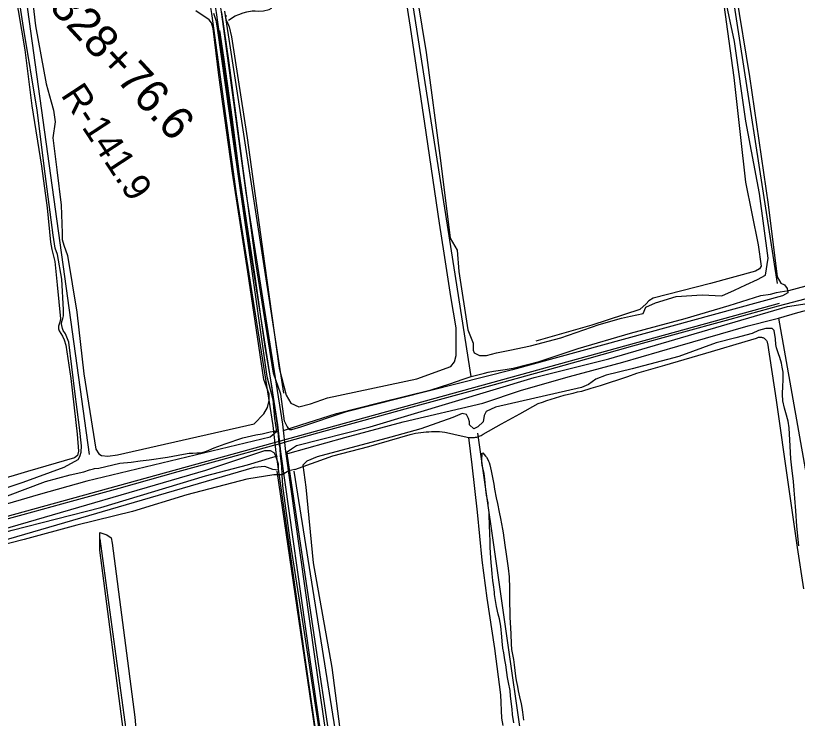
# Model space of a CAD drawing. Extents: x 3477039 to 3515015, y 546746 to 572297.
# Drawn here: x 3509071 to 3511458, y 554310 to 556455 of the extents above; entities that cross this region are included whole.
import ezdxf

# ---------------------------------------------------------------- set-up
doc = ezdxf.new("R2010")
doc.units = 0
for name, color, linetype in [('V-DTCH-CNTR', 7, 'Continuous'), ('V-RAIL-TRAK', 7, 'Continuous'), ('V-RIVR-RANG-IDEN', 7, 'Continuous'), ('V-ROAD-CNTR', 7, 'Continuous'), ('V-SITE-VEGE', 7, 'Continuous'), ('V-SURV-IDEN', 7, 'Continuous'), ('V-TOPO-SHOR', 7, 'Continuous')]:
    doc.layers.add(name, color=color, linetype=linetype)

msp = doc.modelspace()

# ---------------------------------------------------------------- linework, layer by layer
at = {"layer": 'V-DTCH-CNTR'}
msp.add_line((3509696.3, 556397.1), (3509694.4, 556409.7), dxfattribs=at)
for points in [[(3511086.3, 557455.8), (3511125.1, 557207.4), (3511165.5, 556955.8), (3511205.1, 556692.7), (3511233.6, 556488.1), (3511264.3, 556266.8), (3511283.1, 556092.1), (3511299.3, 555946.5), (3511338.7, 555756), (3511347.3, 555690.3), (3511342.6, 555682.7), (3511329.9, 555675.2), (3511193.2, 555637.1), (3511017.4, 555592.6), (3511004.5, 555584.2), (3510996.4, 555575.5), (3510977, 555557.9), (3510830.1, 555510.1), (3510659.1, 555461.1)], [(3509721.3, 556441.8), (3509741.8, 556454.6), (3509752.6, 556459.1), (3509766, 556463.6), (3509777.6, 556466.8), (3509793.2, 556469.7), (3509802.9, 556470.2), (3509812.6, 556469.3), (3509827.9, 556469.5), (3509845.5, 556473.9), (3509852.5, 556478.5), (3509857.4, 556490.6), (3509840.9, 556623.6), (3509831.6, 556696.6)], [(3509069, 556532.2), (3509099.1, 556350.8), (3509120.5, 556179.4), (3509150.2, 555995.3), (3509167.4, 555868.6), (3509177.9, 555764.1), (3509182.2, 555741.7), (3509190.7, 555705.2), (3509198.4, 555633.3), (3509208.2, 555529.5), (3509206.3, 555520), (3509202.5, 555507.8), (3509202.2, 555498.8), (3509204.3, 555492.8), (3509208.9, 555485), (3509214.6, 555476.6), (3509219.6, 555465.8), (3509224.3, 555449.4), (3509239.4, 555347.4), (3509259.2, 555177.4), (3509263.3, 555126.2), (3509260, 555112.6), (3509251.4, 555105), (3509107.8, 555063.4), (3508908.7, 555005)], [(3510019, 554138.3), (3509986.4, 554350.1), (3509963.1, 554506), (3509940.5, 554651.6), (3509910.6, 554845.5), (3509887.4, 555020.1), (3509884.9, 555053.9), (3509884.3, 555080.1), (3509879.7, 555111.1), (3509879.1, 555134.6), (3509876, 555148.6), (3509872.1, 555196.9), (3509853.5, 555325.3), (3509833.5, 555443.9), (3509803, 555658.5), (3509778.4, 555816.5), (3509755.1, 555971.8), (3509732, 556145.6), (3509707.4, 556320.9), (3509696.3, 556397.1)], [(3510275.8, 555177.1), (3510283.8, 555178.9), (3510291.9, 555180.5), (3510300, 555181.9), (3510308.1, 555183.1), (3510316.3, 555184), (3510324.5, 555184.8), (3510332.7, 555185.3), (3510340.9, 555185.6), (3510349.1, 555185.7), (3510357.3, 555185.7), (3510365.6, 555185.4), (3510373.8, 555184.9), (3510382, 555184.1), (3510395.5, 555180.6), (3510409.1, 555177.3), (3510422.7, 555174.2), (3510436.4, 555171.3), (3510450.1, 555168.6), (3510453.7, 555167.9), (3510457.4, 555167.3), (3510461, 555167.1), (3510464.7, 555167), (3510468.4, 555167.1), (3510472, 555167.5), (3510475.6, 555168.1), (3510479.2, 555168.9), (3510482.7, 555169.9), (3510486.2, 555171.1), (3510489.6, 555172.5), (3510492.9, 555174.1), (3510496.1, 555176), (3510499.1, 555178), (3510554.9, 555208.9), (3510610.7, 555239.9), (3510666.5, 555270.8), (3510679.6, 555275.6), (3510692.8, 555280.1), (3510706, 555284.5), (3510719.3, 555288.7), (3510732.7, 555292.6), (3510746.2, 555296.4), (3510759.7, 555299.9), (3510773.2, 555303.3), (3510786.8, 555306.4), (3510800.4, 555309.3), (3510828.6, 555317.8), (3510856.7, 555326.5), (3510884.7, 555335.4), (3510912.6, 555344.6), (3510940.5, 555353.9), (3510968.3, 555363.5), (3511053.2, 555388.6), (3511196.2, 555430.5), (3511298.4, 555460.9), (3511333.6, 555471.1), (3511335.5, 555472.1), (3511337.5, 555472.8), (3511339.6, 555473.4), (3511341.7, 555473.8), (3511343.9, 555474), (3511346, 555473.9), (3511348.2, 555473.7), (3511350.3, 555473.2), (3511352.3, 555472.6), (3511354.3, 555471.7), (3511356.2, 555470.7), (3511358, 555469.5), (3511359.6, 555468.1), (3511361.1, 555466.6), (3511362.5, 555464.9), (3511363.7, 555463.1), (3511364.7, 555461.2), (3511365.5, 555459.2), (3511366.2, 555457.2), (3511366.6, 555455), (3511393.2, 555281.2), (3511429.7, 555024.5), (3511457.5, 554832), (3511476.8, 554705.7)], [(3509923.6, 555070.2), (3510039.6, 555111.6), (3510150.1, 555139.9), (3510275.8, 555177.1)], [(3510453.7, 555167.9), (3510463.6, 555083.9), (3510480.7, 554939.7), (3510494.8, 554792.6), (3510510.3, 554677.4), (3510533.3, 554523.7), (3510551.8, 554381.6), (3510554.6, 554310.4), (3510559.1, 554288.5)], [(3509923.6, 555070.2), (3509905.6, 555065.5), (3509884.9, 555053.9), (3509860, 555053.3), (3509777.6, 555040), (3509593.4, 554992.6), (3509427.9, 554941.7), (3509257.6, 554900.4), (3509097.6, 554855.7), (3508929.4, 554813.8)]]:
    msp.add_lwpolyline(points, dxfattribs=at)
at = {"layer": 'V-RAIL-TRAK'}
msp.add_lwpolyline([(3508966.3, 554897.9), (3509093.7, 554932.5), (3509241.7, 554973.3), (3509387, 555012.4), (3509567, 555063.4), (3509697.4, 555099.8), (3509859.3, 555144.3), (3509876, 555148.6), (3509906.8, 555157.5), (3510012, 555186.5), (3510135.5, 555220.6), (3510260.3, 555254.5), (3510376.1, 555286.6), (3510533.2, 555329.6), (3510676.9, 555369.4), (3510815.3, 555408), (3510955.6, 555446.8), (3511089.2, 555483.9), (3511252.7, 555529.1), (3511400.8, 555569.5), (3511567.5, 555613.4)], dxfattribs=at)
at = {"layer": 'V-ROAD-CNTR'}
for points in [[(3509638.5, 556646.1), (3509669, 556462.1), (3509744.4, 555911.4), (3509856.2, 555204.5), (3509865.5, 555121.5), (3509954, 554494.8), (3510148.3, 553158), (3510287.9, 552281.3)], [(3509653.3, 556648.5), (3509683.8, 556464.3), (3509759.3, 555913.6), (3509871.1, 555206.5), (3509880.3, 555123.4), (3509968.9, 554496.9), (3510163.2, 553160.3), (3510302.7, 552283.7)], [(3509668.1, 556651), (3509698.6, 556466.5), (3509774.1, 555915.8), (3509886, 555208.5), (3509895.2, 555125.2), (3509983.7, 554499), (3510178, 553162.5), (3510317.6, 552286)], [(3504816.8, 553769.9), (3505378.2, 553914.4), (3507562.3, 554518.8), (3509879.4, 555157.8), (3511403.2, 555578)]]:
    msp.add_lwpolyline(points, dxfattribs=at)
at = {"layer": 'V-SITE-VEGE'}
for p, q in [((3510882.4, 555407.9), (3511428, 555567.7)), ((3511428, 555567.7), (3511524.5, 555582)), ((3511339.4, 555494.1), (3511320.5, 555484.7)), ((3511361.6, 555500.5), (3511339.4, 555494.1)), ((3511380.6, 555500.5), (3511361.6, 555500.5)), ((3511386.9, 555494.1), (3511380.6, 555500.5)), ((3511391.4, 555468.9), (3511386.9, 555494.1)), ((3511269.9, 555472), (3511209.8, 555456.2)), ((3511320.5, 555484.7), (3511269.9, 555472)), ((3511392.1, 555451.8), (3511391.4, 555468.9)), ((3511209.8, 555456.2), (3511095.9, 555415)), ((3511394.5, 555440.7), (3511392.1, 555451.8)), ((3511400.1, 555422.8), (3511394.5, 555440.7)), ((3511404.7, 555411.4), (3511400.1, 555422.8)), ((3510654.7, 555351), (3510882.4, 555407.9)), ((3511095.9, 555415), (3510953.6, 555377.1)), ((3511409.7, 555394.5), (3511404.7, 555411.4)), ((3511412.1, 555382), (3511409.7, 555394.5)), ((3510953.6, 555377.1), (3510874.5, 555358.1)), ((3511414.2, 555367.4), (3511412.1, 555382)), ((3510153.4, 555199.9), (3510654.7, 555351)), ((3510842.9, 555345.4), (3510820.8, 555329.6)), ((3510874.5, 555358.1), (3510842.9, 555345.4)), ((3511414.8, 555340.6), (3511414.2, 555367.4)), ((3510820.8, 555329.6), (3510798.6, 555320.1)), ((3511412.8, 555298.4), (3511414, 555325.9)), ((3511414, 555325.9), (3511414.8, 555340.6)), ((3510798.6, 555320.1), (3510536.1, 555260)), ((3511413.8, 555279.5), (3511412.8, 555298.4)), ((3511419.1, 555256.6), (3511413.8, 555279.5)), ((3510536.1, 555260), (3510507.6, 555247.3)), ((3511422.9, 555242.3), (3511419.1, 555256.6)), ((3510406.4, 555228.3), (3510308.4, 555193.5)), ((3510434.9, 555241), (3510406.4, 555228.3)), ((3510447.6, 555237.8), (3510434.9, 555241)), ((3510453.9, 555225.2), (3510447.6, 555237.8)), ((3510501.3, 555234.7), (3510498.2, 555215.7)), ((3510507.6, 555247.3), (3510501.3, 555234.7)), ((3511430, 555217.2), (3511422.9, 555242.3)), ((3510457, 555215.7), (3510453.9, 555225.2)), ((3510457, 555206.2), (3510457, 555215.7)), ((3510469.7, 555193.5), (3510457, 555206.2)), ((3510498.2, 555215.7), (3510482.3, 555199.9)), ((3511433.1, 555196.8), (3511430, 555217.2)), ((3509928.9, 555142.9), (3510153.4, 555199.9)), ((3510308.4, 555193.5), (3510216.7, 555168.2)), ((3510482.3, 555199.9), (3510469.7, 555193.5)), ((3511435.7, 555140.7), (3511433.1, 555196.8)), ((3510216.7, 555168.2), (3509992.1, 555108.1)), ((3509900.4, 555123.9), (3509913.1, 555133.4)), ((3509913.1, 555133.4), (3509928.9, 555142.9)), ((3511438, 555102.8), (3511435.7, 555140.7)), ((3509900.4, 555117.6), (3509900.4, 555123.9)), ((3509985.8, 554544.8), (3509900.4, 555117.6)), ((3509992.1, 555108.1), (3509960.5, 555095.4)), ((3510495.1, 555104.2), (3510495.5, 555112.7)), ((3510495.5, 555119.9), (3510497.6, 555120.2)), ((3510495.5, 555112.7), (3510495.5, 555119.9)), ((3510497.6, 555120.2), (3510506.2, 555110.5)), ((3510506.2, 555110.5), (3510508.7, 555107.3)), ((3510508.7, 555107.3), (3510514.3, 555098)), ((3509960.5, 555095.4), (3509947.8, 555082.8)), ((3509947.8, 555082.8), (3509957.3, 555016.3)), ((3510495, 555090.9), (3510495.1, 555104.2)), ((3510496, 555083.1), (3510495, 555090.9)), ((3510501.3, 555058), (3510496, 555083.1)), ((3510514.3, 555098), (3510515, 555095.5)), ((3510515, 555095.5), (3510516.8, 555091.6)), ((3510516.8, 555091.6), (3510518.6, 555084.4)), ((3510518.6, 555084.4), (3510523.5, 555066.2)), ((3511441.1, 555074.6), (3511438, 555102.8)), ((3510523.5, 555066.2), (3510526.6, 555050.4)), ((3511445.9, 555033.5), (3511441.1, 555074.6)), ((3510503.7, 555040.9), (3510501.3, 555058)), ((3510504.4, 555028.7), (3510503.7, 555040.9)), ((3510526.6, 555050.4), (3510531.5, 555025)), ((3509957.3, 555016.3), (3509979.5, 554785.3)), ((3510506.8, 555008), (3510504.4, 555028.7)), ((3510531.5, 555025), (3510532.9, 555009.7)), ((3511448.3, 555006.7), (3511445.9, 555033.5)), ((3510509.2, 554991.9), (3510506.8, 555008)), ((3510513.8, 554967.6), (3510509.2, 554991.9)), ((3510532.9, 555009.7), (3510538.5, 554983.5)), ((3511450.7, 554982), (3511448.3, 555006.7)), ((3510514.4, 554960.4), (3510513.8, 554967.6)), ((3510538.5, 554983.5), (3510542, 554966)), ((3510542, 554966), (3510547.9, 554939.6)), ((3511453.8, 554943.8), (3511450.7, 554982)), ((3510516.9, 554939), (3510514.4, 554960.4)), ((3510547.9, 554939.6), (3510552.1, 554919.9)), ((3511456.4, 554896.6), (3511453.8, 554943.8)), ((3510517.5, 554925), (3510516.9, 554939)), ((3510517.8, 554905.4), (3510517.5, 554925)), ((3510552.1, 554919.9), (3510557.7, 554888.1)), ((3510519.4, 554868.9), (3510517.8, 554905.4)), ((3511462.2, 554836.9), (3511456.4, 554896.6)), ((3509328, 554867.6), (3509328, 554877.1)), ((3509328, 554877.1), (3509350.1, 554870.8)), ((3509350.1, 554870.8), (3509362.7, 554861.3)), ((3510519.7, 554855), (3510519.4, 554868.9)), ((3510557.7, 554888.1), (3510559.8, 554877)), ((3510559.8, 554877), (3510564.6, 554839.1)), ((3509328, 554848.6), (3509328, 554867.6)), ((3509328, 554823.3), (3509328, 554848.6)), ((3509362.7, 554861.3), (3509365.9, 554845.4)), ((3509365.9, 554845.4), (3509435.5, 554313.8)), ((3510520, 554832.8), (3510519.7, 554855)), ((3509467.1, 553756.9), (3509328, 554823.3)), ((3510521.6, 554798.9), (3510520, 554832.8)), ((3510564.6, 554839.1), (3510568.5, 554811.2)), ((3510523, 554785.7), (3510521.6, 554798.9)), ((3510568.5, 554811.2), (3510575.4, 554768.6)), ((3509979.5, 554785.3), (3510036.4, 554465.7)), ((3510524.7, 554764.9), (3510523, 554785.7)), ((3510526.4, 554751.3), (3510524.7, 554764.9)), ((3510528.1, 554731), (3510526.4, 554751.3)), ((3510575.4, 554768.6), (3510577.8, 554742.5)), ((3510529.8, 554717.4), (3510528.1, 554731)), ((3510577.8, 554742.5), (3510578.7, 554706.4)), ((3510533.3, 554695.2), (3510529.8, 554717.4)), ((3510578.7, 554706.4), (3510578.9, 554680.4)), ((3510533.6, 554688.1), (3510533.3, 554695.2)), ((3510539.9, 554651.2), (3510533.6, 554688.1)), ((3510578.9, 554680.4), (3510579.7, 554618.2)), ((3510544.8, 554628), (3510539.9, 554651.2)), ((3510548.3, 554613.7), (3510544.8, 554628)), ((3510552.5, 554591.5), (3510548.3, 554613.7)), ((3510579.7, 554618.2), (3510582.1, 554586.7)), ((3510555.9, 554558.6), (3510552.5, 554591.5)), ((3510582.1, 554586.7), (3510583.1, 554567.1)), ((3510556.6, 554546.1), (3510555.9, 554558.6)), ((3510583.1, 554567.1), (3510584.4, 554537.4)), ((3510080.7, 553911.9), (3509985.8, 554544.8)), ((3510559, 554524.3), (3510556.6, 554546.1)), ((3510584.4, 554537.4), (3510585.5, 554520.1)), ((3510561.8, 554510.7), (3510559, 554524.3)), ((3510564.9, 554488.5), (3510561.8, 554510.7)), ((3510585.5, 554520.1), (3510589.2, 554500.2)), ((3510567.7, 554473.5), (3510564.9, 554488.5)), ((3510589.2, 554500.2), (3510591.3, 554489.9)), ((3510591.3, 554489.9), (3510593.8, 554473.8)), ((3510036.4, 554465.7), (3510068, 554222)), ((3510570.8, 554449.9), (3510567.7, 554473.5)), ((3510593.8, 554473.8), (3510597.5, 554439.1)), ((3510573.2, 554435.3), (3510570.8, 554449.9)), ((3510597.5, 554439.1), (3510599.6, 554426.2)), ((3510576.4, 554419.5), (3510573.2, 554435.3)), ((3510580.9, 554395.2), (3510576.4, 554419.5)), ((3510599.6, 554426.2), (3510603.1, 554407.3)), ((3510582.6, 554378), (3510580.9, 554395.2)), ((3510603.1, 554407.3), (3510605.9, 554394.7)), ((3510605.9, 554394.7), (3510609.8, 554376.1)), ((3510587.1, 554338), (3510582.6, 554378)), ((3510609.8, 554376.1), (3510615, 554354.3)), ((3510615, 554354.3), (3510616.8, 554343.6)), ((3510616.8, 554343.6), (3510618.8, 554328.6)), ((3510588.4, 554321.9), (3510587.1, 554338)), ((3510591.9, 554296.2), (3510588.4, 554321.9)), ((3510618.8, 554328.6), (3510621.6, 554304.3)), ((3509435.5, 554313.8), (3509445, 554190.4))]:
    msp.add_line(p, q, dxfattribs=at)
for points in [[(3508908, 554969), (3509094.6, 555031), (3509219.8, 555076.7), (3509262.5, 555100.5), (3509266.8, 555109), (3509271.2, 555122.9), (3509272.1, 555142.2), (3509266.6, 555198), (3509252.1, 555308), (3509233.6, 555458.3), (3509223.7, 555484.3), (3509216.7, 555493.6), (3509214.1, 555499.8), (3509211.8, 555509.1), (3509211.1, 555514.1), (3509212.6, 555521.1), (3509215, 555530.4), (3509217.8, 555538.9), (3509217.1, 555557.1), (3509211.8, 555651.1), (3509198.7, 555725.9), (3509191.5, 555745.3), (3509185.5, 555785.6), (3509161.8, 555972.7), (3509137.3, 556166.7), (3509095, 556418.5), (3509059.5, 556650.6)], [(3509105.6, 556653.8), (3509132.2, 556423.7), (3509164.1, 556246.7), (3509179.3, 556191.6), (3509186.9, 556166.4), (3509192.1, 556131.2), (3509184.5, 556082.5), (3509196.7, 555984.1), (3509210.4, 555876.8), (3509213.4, 555791.6), (3509213.7, 555772.3), (3509218.2, 555754.8), (3509229.3, 555722.7), (3509258.1, 555550.3), (3509279.5, 555362), (3509316.5, 555131.5), (3509325.3, 555117.9), (3509333.4, 555112.9), (3509352.4, 555110.8), (3509382.2, 555114.1)], [(3509714.5, 556455.7), (3509712.1, 556449.5), (3509712.9, 556444.5), (3509716.3, 556435.9), (3509719, 556430.9), (3509722.8, 556421.2), (3509730, 556391), (3509777.8, 556081.8), (3509830.6, 555698.4), (3509875.6, 555379.6), (3509897.3, 555297.1), (3509911, 555272.5), (3509935.6, 555261.6), (3509971.1, 555269.8), (3510023, 555288.9), (3510296.1, 555346.3), (3510399.8, 555384.5), (3510410.8, 555398.2), (3510416.2, 555417.3), (3510416.2, 555502), (3510399.8, 555597.7), (3510379.6, 555729.7), (3510365.4, 555821.5), (3510320.6, 556126.4), (3510276.6, 556420), (3510245.3, 556621.4)], [(3510284.2, 556591), (3510325, 556342.3), (3510368.4, 556012.7), (3510398.4, 555776.1), (3510419, 555739.7), (3510424.4, 555674.2), (3510451.7, 555496.6), (3510468.1, 555455.6), (3510468.1, 555433.7), (3510470.8, 555425.5), (3510487.2, 555417.3), (3510509.1, 555417.3), (3510539.1, 555425.5), (3510580.1, 555433.7), (3510642.9, 555447.4), (3510735.7, 555472), (3510853.2, 555512.9), (3510921.4, 555532.1), (3510948.8, 555537.5), (3510987, 555545.7), (3510995.2, 555564.9), (3511025.2, 555578.5), (3511088, 555597.7), (3511167.2, 555603.1), (3511227.3, 555600.4), (3511265.6, 555616.8), (3511301.1, 555633.2), (3511336.6, 555649.6), (3511361.1, 555663.2), (3511369.3, 555715.1), (3511342, 555911.9), (3511301.1, 556133.2), (3511265.6, 556376.4), (3511237, 556515.6)], [(3511270.3, 556524.7), (3511312, 556269.8), (3511369.3, 555879.1), (3511396.6, 555657.8), (3511407.6, 555638.6), (3511418.5, 555633.2), (3511426.7, 555622.2), (3511429.4, 555608.6), (3511413, 555600.4), (3510588.3, 555373.6), (3510077.6, 555245.2), (3509941, 555198.7), (3509913.7, 555190.5), (3509908.3, 555190.5), (3509900.1, 555201.5), (3509891.9, 555217.8), (3509881, 555299.8), (3509858.1, 555363.8), (3509804.7, 555701.2), (3509764.9, 555996), (3509722.9, 556310.9), (3509701, 556464.7)], [(3509382.2, 555114.1), (3509799, 555209.6), (3509829.1, 555239.7), (3509840, 555258.8), (3509845.5, 555280.7), (3509845.5, 555299.8), (3509829.4, 555345), (3509780.1, 555673.5), (3509733.8, 555974.1), (3509691.8, 556273.9), (3509674.8, 556415.7), (3509669.4, 556433.5), (3509662.5, 556442), (3509621.3, 556469.4)], [(3509675.4, 556462.9), (3509682.6, 556441.2), (3509686.4, 556416.7), (3509736.6, 556064.3), (3509781.7, 555746.2), (3509838.3, 555354.2), (3509856.4, 555283.4), (3509861.8, 555226), (3509867.3, 555185.1), (3509848.2, 555168.7), (3509288.4, 555034.7), (3509140.3, 554993), (3508789.2, 554889.9)], [(3509030.2, 554886.5), (3509651.6, 555067.6), (3509831.8, 555127.7), (3509848.2, 555127.7), (3509859.1, 555122.2), (3509864.6, 555111.3), (3509872.8, 555086.7), (3509872.8, 555067.6), (3509856.4, 555070.3), (3509831.8, 555078.5), (3509799, 555075.8), (3508853.3, 554799.9)]]:
    msp.add_lwpolyline(points, dxfattribs=at)
at = {"layer": 'V-TOPO-SHOR'}
for p, q in [((3509077.1, 556694.5), (3509296.2, 555115.8)), ((3509708.6, 556469), (3509889, 555302.7)), ((3509328.4, 554858.1), (3509679.2, 552276.7))]:
    msp.add_line(p, q, dxfattribs=at)
for points in [[(3510275.6, 557783.5), (3510765.3, 558253.9), (3510958.6, 558460.1), (3511248.6, 556591.4), (3511396.8, 555637.8)], [(3510461.9, 555353.5), (3510140.3, 557409.8), (3510101.6, 557622.4), (3510249.8, 557757.7)], [(3509889, 555188.4), (3509907.5, 555194.8), (3509941.9, 555206.3), (3510051.1, 555240.6), (3510182.7, 555274.4), (3510340, 555312.5), (3510397.3, 555331.8), (3510437.8, 555346), (3510461.9, 555353.5), (3510481.9, 555359.2), (3510502.4, 555364.1), (3510514.2, 555367.2), (3510530, 555370.1), (3510552, 555373.2), (3510565.5, 555374.9), (3510589.9, 555379.1), (3510669.4, 555399.8), (3510788.9, 555439), (3510949, 555485.9), (3511115.4, 555531), (3511249.3, 555570.7), (3511346, 555600.6), (3511375.6, 555605.4), (3511394.7, 555610.3), (3511405.8, 555612), (3511432.2, 555616.2), (3511485.1, 555630.9)], [(3509902, 555118.5), (3510076.7, 555167.9), (3510254.4, 555215.3), (3510498, 555271.8), (3510615.9, 555312.4), (3510762.2, 555354), (3510925.1, 555397.3), (3511093.4, 555446.7), (3511307.5, 555507.9), (3511384.4, 555527.9), (3511400.7, 555531.6), (3511459.1, 555548.7), (3511549.3, 555572.8), (3511597.8, 555586.9), (3511634.5, 555592.3), (3511669.3, 555599.7), (3511699.6, 555606.7), (3511736.4, 555615.6), (3511769.4, 555623.7), (3511786.8, 555628.6)], [(3511400.7, 555531.6), (3511583.7, 554497.2), (3511847.9, 552757.4), (3511931.1, 552290.2)], [(3509046.3, 554989.7), (3509162, 555033), (3509238.1, 555053.1), (3509279.5, 555063.2), (3509297.1, 555068.6), (3509308.8, 555072.1), (3509312.3, 555072.6), (3509324.9, 555073.4), (3509388.9, 555089.5), (3509423.8, 555092.5), (3509451.1, 555095.9), (3509478.7, 555099.3), (3509534.4, 555107.2), (3509583.8, 555117.1), (3509601.4, 555120), (3509611.9, 555119.9), (3509624.5, 555120.4), (3509638, 555121.2), (3509653.9, 555126.1), (3509677.1, 555136), (3509710.9, 555148.4), (3509764.6, 555166.5), (3509804.8, 555176), (3509823.6, 555179.1), (3509848, 555184.3), (3509862, 555186.5), (3509863.8, 555187.1), (3509865.9, 555187.4)], [(3510481.8, 555180.3), (3510778.2, 553105.4), (3510898.1, 552284)], [(3507586.9, 554484), (3507817.3, 554546.2), (3508111.3, 554619.9), (3508333, 554678.8), (3508504.6, 554722.5), (3508539.1, 554731), (3508547.8, 554732.5), (3508556.9, 554735.8), (3508567.9, 554738.4), (3508589.1, 554747), (3508752.5, 554797.5), (3509060.9, 554884.7), (3509331, 554953.8), (3509650.8, 555050.7), (3509778.9, 555083.7), (3509856.2, 555107.8), (3509870.6, 555111.9)], [(3510024.3, 553936.6), (3510030.7, 553968.8), (3509869.6, 555064.3)], [(3510353.9, 552280.8), (3510043.6, 554297.5), (3509921.2, 555064.3)]]:
    msp.add_lwpolyline(points, dxfattribs=at)

# ---------------------------------------------------------------- texts
at = {"layer": 'V-RIVR-RANG-IDEN'}
msp.add_text('R-141.9', height=83, rotation=303.182, dxfattribs=at).set_placement((3509207.4, 556213.1))
at = {"layer": 'V-SURV-IDEN'}
msp.add_text('1828+76.6', height=100, rotation=312.7635, dxfattribs=at).set_placement((3509120.3, 556534.4))

doc.saveas('drawing.dxf')
